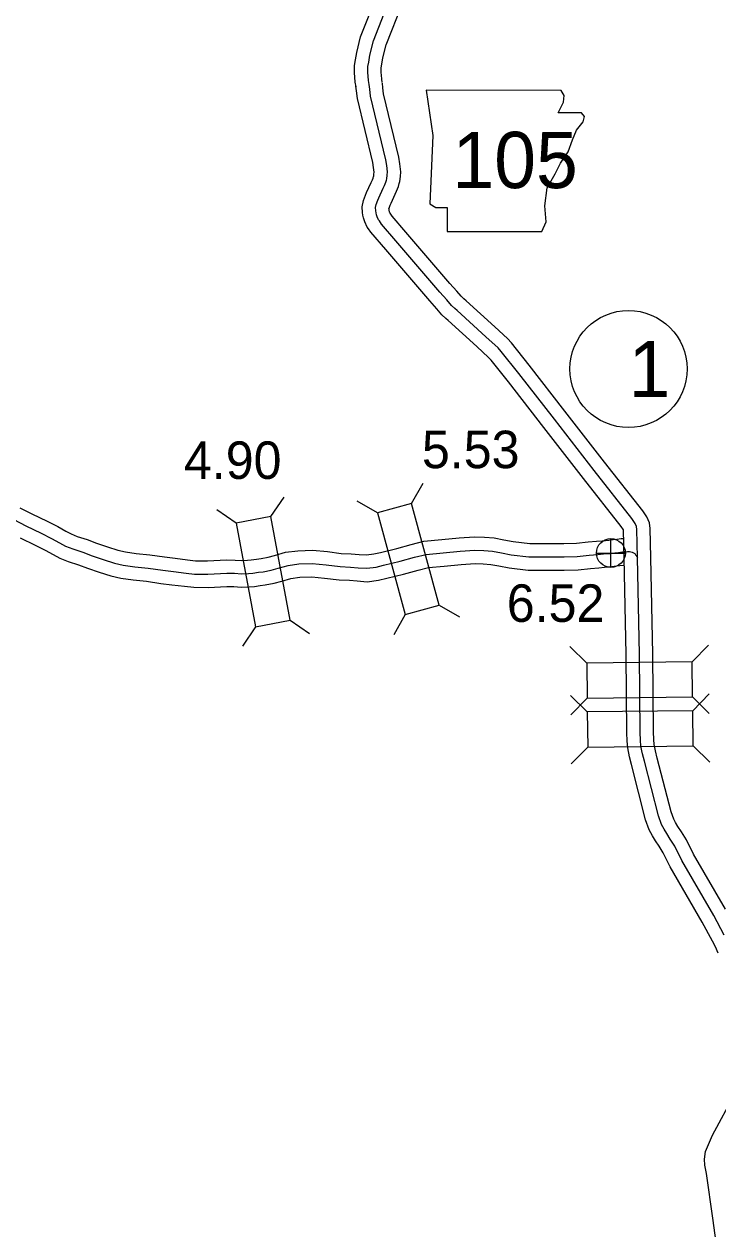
# Model space of a CAD drawing. Extents: x -83719 to 153526, y -11835 to 11446.
# Drawn here: x -1241.4 to -980.8, y 1177.4 to 1629.8 of the extents above; entities that cross this region are included whole.
import ezdxf

# ---------------------------------------------------------------- set-up
doc = ezdxf.new("R2010")
doc.units = 0
for name, color, linetype in [('Level 10', 7, 'Continuous'), ('Level 20', 7, 'Continuous'), ('Level 21', 7, 'Continuous'), ('Level 25', 7, 'Continuous'), ('Level 26', 7, 'Continuous'), ('Level 27', 7, 'Continuous'), ('Level 58', 7, 'Continuous'), ('Level 59', 7, 'Continuous')]:
    doc.layers.add(name, color=color, linetype=linetype)

msp = doc.modelspace()

# ---------------------------------------------------------------- linework, layer by layer
at = {"layer": 'Level 10'}
for points in [[(-1116.77, 1606.25), (-1117.06, 1608.04), (-1117.21, 1609.88), (-1117.28, 1611.47), (-1117.28, 1614.3), (-1116.91, 1616.36), (-1116.46, 1619.16), (-1115.03, 1625.01), (-1108.96, 1640.51)], [(-1106.9, 1607.86), (-1107.13, 1609.26), (-1107.23, 1610.49), (-1107.28, 1611.69), (-1107.28, 1613.41), (-1107.05, 1614.68), (-1106.65, 1617.18), (-1105.48, 1621.98), (-1099.37, 1637.57)], [(-980.72, 1280.86), (-981.8, 1283.34), (-982.87, 1285.37), (-986.74, 1292.62), (-998.81, 1313.33), (-1001.42, 1318.65), (-1002.94, 1321.06), (-1004.3, 1323.14), (-1005.42, 1324.93), (-1006.64, 1327.23), (-1007.99, 1331.03), (-1013.33, 1351.78), (-1014.03, 1354.7), (-1014.74, 1358.02), (-1014.87, 1360.69), (-1015.02, 1363.68), (-1015.35, 1393.01), (-1016.01, 1429.32), (-1016.28, 1439.71), (-1016.3, 1439.88), (-1017.15, 1441.11), (-1031.28, 1459.14), (-1046.18, 1478.34), (-1059.56, 1495.5), (-1066.02, 1503.63), (-1066.95, 1504.63), (-1071.35, 1508.71), (-1082.1, 1518.47), (-1082.99, 1519.27), (-1084.52, 1520.67), (-1086.44, 1522.92), (-1089.05, 1525.81), (-1105.61, 1545.15), (-1111.2, 1551.62), (-1112.05, 1552.96), (-1112.54, 1553.58), (-1113.51, 1555.55), (-1113.98, 1557.01), (-1114.16, 1558.08), (-1114.3, 1559.08), (-1114.45, 1561.17), (-1113.99, 1563.49), (-1113.21, 1565.54), (-1112.77, 1566.56), (-1111.12, 1570.32), (-1110.59, 1571.33), (-1110.33, 1571.95), (-1110.2, 1572.52), (-1110.13, 1572.73), (-1110.05, 1573.47), (-1110.01, 1574.18), (-1110.19, 1575.97), (-1110.5, 1577.8), (-1116.26, 1601.84), (-1116.61, 1604.74), (-1116.8, 1606.49)], [(-978, 1297.49), (-989.99, 1318.06), (-992.68, 1323.53), (-994.52, 1326.46), (-995.88, 1328.54), (-996.75, 1329.93), (-997.46, 1331.26), (-998.41, 1333.96), (-1003.62, 1354.19), (-1004.28, 1356.92), (-1004.79, 1359.31), (-1004.88, 1361.18), (-1005.02, 1363.99), (-1005.35, 1393.16), (-1006.01, 1429.55), (-1006.29, 1440.37), (-1006.51, 1442.45), (-1007.49, 1444.73), (-1009.09, 1447.04), (-1023.39, 1465.29), (-1038.28, 1484.48), (-1051.7, 1501.69), (-1058.43, 1510.15), (-1059.87, 1511.71), (-1064.59, 1516.08), (-1075.41, 1525.9), (-1076.27, 1526.68), (-1077.31, 1527.63), (-1078.92, 1529.52), (-1081.54, 1532.41), (-1098.03, 1551.67), (-1103.17, 1557.63), (-1103.88, 1558.74), (-1104.01, 1558.9), (-1104.21, 1559.31), (-1104.24, 1559.38), (-1104.28, 1559.64), (-1104.36, 1560.17), (-1104.38, 1560.54), (-1104.35, 1560.71), (-1103.93, 1561.81), (-1103.59, 1562.6), (-1102.11, 1565.97), (-1101.54, 1567.05), (-1100.78, 1568.85), (-1100.54, 1569.89), (-1100.29, 1570.68), (-1100.09, 1572.62), (-1099.97, 1574.37), (-1100.27, 1577.32), (-1100.7, 1579.81), (-1106.4, 1603.61), (-1106.67, 1605.9), (-1106.87, 1607.61)], [(-1243, 1448.17), (-1238.53, 1445.84), (-1232.79, 1443.14), (-1228.81, 1441.07), (-1225.74, 1439.41), (-1223.73, 1438.34), (-1221.45, 1437.42), (-1217.71, 1436.19), (-1214.2, 1434.84), (-1210.13, 1433.46), (-1206.19, 1432.21), (-1203.37, 1431.56), (-1199.28, 1431.01), (-1194.25, 1430.49), (-1188.69, 1429.68), (-1184.75, 1429.18), (-1180.03, 1428.6), (-1177.09, 1428.29), (-1172.52, 1428.21), (-1165.41, 1428.63), (-1162.15, 1428.54), (-1159.67, 1428.36), (-1157.52, 1428.43), (-1156.19, 1428.56), (-1154.14, 1428.92), (-1152.37, 1429.11), (-1149.82, 1429.59), (-1147.39, 1430.27), (-1143.31, 1431.44), (-1138.61, 1432.05), (-1133.07, 1432.22), (-1127.48, 1431.71), (-1122.29, 1431.05), (-1118.59, 1430.92), (-1115.56, 1430.66), (-1112.87, 1430.45), (-1110.13, 1430.81), (-1107.58, 1431.43), (-1101.45, 1432.92), (-1096, 1434.41), (-1091.25, 1435.59), (-1084.55, 1436.23), (-1078.07, 1436.82), (-1072.27, 1437.2), (-1068.46, 1437.12), (-1064.84, 1436.84), (-1061.21, 1436.14), (-1057.69, 1435.44), (-1051.5, 1434.74), (-1047.1, 1434.72), (-1043.55, 1434.78), (-1038.69, 1434.76), (-1034.02, 1434.91), (-1029.59, 1435.34), (-1026.4, 1435.6), (-1024.31, 1435.8), (-1021.79, 1436), (-1020.21, 1436.22), (-1018.82, 1436.38), (-1017.13, 1436.59), (-1016.3, 1436.63)], [(-1242.97, 1436.88), (-1237.23, 1434.17), (-1233.49, 1432.23), (-1230.46, 1430.59), (-1227.97, 1429.27), (-1224.89, 1428.02), (-1221.06, 1426.77), (-1217.61, 1425.44), (-1213.25, 1423.96), (-1208.83, 1422.55), (-1205.16, 1421.71), (-1200.46, 1421.08), (-1195.49, 1420.57), (-1190.04, 1419.77), (-1185.98, 1419.26), (-1181.17, 1418.67), (-1177.71, 1418.3), (-1172.3, 1418.21), (-1165.25, 1418.63), (-1162.65, 1418.55), (-1159.87, 1418.35), (-1156.89, 1418.44), (-1154.84, 1418.64), (-1152.72, 1419.02), (-1150.9, 1419.22), (-1147.54, 1419.84), (-1144.67, 1420.65), (-1141.28, 1421.62), (-1137.81, 1422.07), (-1133.38, 1422.21), (-1128.57, 1421.77), (-1123.09, 1421.07), (-1119.2, 1420.93), (-1116.37, 1420.69), (-1112.6, 1420.41), (-1108.3, 1420.97), (-1105.22, 1421.71), (-1098.95, 1423.24), (-1093.48, 1424.73), (-1089.55, 1425.71), (-1083.63, 1426.28), (-1077.29, 1426.85), (-1072.05, 1427.19), (-1068.95, 1427.12), (-1066.17, 1426.91), (-1063.13, 1426.32), (-1059.23, 1425.55), (-1052.09, 1424.74), (-1047.04, 1424.72), (-1043.48, 1424.78), (-1038.55, 1424.76), (-1033.38, 1424.92), (-1028.71, 1425.38), (-1025.52, 1425.63), (-1023.43, 1425.84), (-1020.7, 1426.06), (-1018.96, 1426.3), (-1017.63, 1426.45), (-1016.27, 1426.62), (-1016.04, 1426.63)], [(-980.78, 1166.77), (-982.7, 1181.36), (-985.13, 1198.23), (-985.76, 1201.37), (-985.85, 1203.52), (-985.48, 1206.46), (-982.88, 1212.59), (-974.53, 1228.11)]]:
    msp.add_lwpolyline(points, dxfattribs=at)
at = {"layer": 'Level 20'}
for p, q in [((-1095.96, 1449.77), (-1091.6, 1457.41)), ((-1148.77, 1444.84), (-1143.79, 1452.1)), ((-1108.7, 1446.28), (-1116.34, 1450.64)), ((-1161.74, 1442.42), (-1169, 1447.4)), ((-1085.52, 1411.57), (-1077.87, 1407.21)), ((-1098.25, 1408.09), (-1102.61, 1400.44)), ((-1154.48, 1403.49), (-1159.45, 1396.23)), ((-1141.5, 1405.91), (-1134.24, 1400.94)), ((-1030.12, 1389.86), (-1036.41, 1396.01)), ((-990.52, 1390.31), (-984.37, 1396.6)), ((-1029.91, 1371.51), (-1036.2, 1377.66)), ((-1029.97, 1376.66), (-1036.12, 1370.37)), ((-990.37, 1377.11), (-984.08, 1370.96)), ((-990.31, 1371.96), (-984.16, 1378.25)), ((-1029.76, 1358.31), (-1035.91, 1352.02)), ((-990.16, 1358.76), (-983.87, 1352.61))]:
    msp.add_line(p, q, dxfattribs=at)
for points in [[(-1108.7, 1446.28), (-1098.25, 1408.09), (-1085.52, 1411.57), (-1095.96, 1449.77)], [(-1141.5, 1405.91), (-1148.77, 1444.84), (-1161.74, 1442.42), (-1154.48, 1403.49)], [(-1029.97, 1376.66), (-990.37, 1377.11), (-990.52, 1390.31), (-1030.12, 1389.86)], [(-990.31, 1371.96), (-1029.91, 1371.51), (-1029.76, 1358.31), (-990.16, 1358.76)]]:
    msp.add_lwpolyline(points, close=True, dxfattribs=at)
at = {"layer": 'Level 21'}
msp.add_lwpolyline([(-1090.41, 1604.92), (-1087.88, 1588), (-1089, 1562.34), (-1086.75, 1560.93), (-1082.52, 1560.93), (-1082.52, 1551.91), (-1046.99, 1551.91), (-1045.3, 1555.58), (-1045.86, 1561.5), (-1045.02, 1568.27), (-1041.91, 1573.62), (-1039.94, 1577.57), (-1037.12, 1581.8), (-1035.43, 1586.31), (-1034.02, 1589.98), (-1031.48, 1593.08), (-1030.92, 1595.05), (-1032.05, 1596.46), (-1040.79, 1596.46), (-1038.81, 1600.41), (-1038.53, 1602.95), (-1039.7, 1604.9)], close=True, dxfattribs=at)
at = {"layer": 'Level 26'}
for p, q in [((-1021.03, 1425.77), (-1021.03, 1436.6)), ((-1026.45, 1431.18), (-1015.62, 1431.18))]:
    msp.add_line(p, q, dxfattribs=at)
msp.add_circle((-1021.03, 1431.18), 5.42, dxfattribs=at)
at = {"layer": 'Level 27'}
msp.add_circle((-1014.42, 1500.28), 22, dxfattribs=at)
at = {"layer": 'Level 59'}
for points in [[(-1111.83, 1607.05), (-1112.1, 1608.65), (-1112.22, 1610.18), (-1112.28, 1611.58), (-1112.28, 1613.85), (-1111.98, 1615.52), (-1111.56, 1618.17), (-1110.25, 1623.49), (-1104.16, 1639.04)], [(-978.45, 1287.71), (-982.37, 1295.05), (-994.4, 1315.7), (-997.05, 1321.09), (-998.73, 1323.76), (-1000.09, 1325.84), (-1001.09, 1327.43), (-1002.05, 1329.24), (-1003.2, 1332.49), (-1008.47, 1352.99), (-1009.15, 1355.81), (-1009.77, 1358.67), (-1009.87, 1360.94), (-1010.02, 1363.83), (-1010.35, 1393.09), (-1011.01, 1429.44), (-1011.29, 1440.04), (-1011.41, 1441.17), (-1011.89, 1442.3), (-1013.12, 1444.08), (-1027.33, 1462.22), (-1042.23, 1481.41), (-1055.63, 1498.59), (-1062.23, 1506.89), (-1063.41, 1508.17), (-1067.97, 1512.39), (-1078.75, 1522.18), (-1079.63, 1522.97), (-1080.92, 1524.15), (-1082.68, 1526.22), (-1085.29, 1529.11), (-1101.82, 1548.41), (-1107.18, 1554.62), (-1107.97, 1555.85), (-1108.27, 1556.24), (-1108.86, 1557.43), (-1109.11, 1558.19), (-1109.22, 1558.86), (-1109.33, 1559.63), (-1109.42, 1560.86), (-1109.17, 1562.1), (-1108.57, 1563.67), (-1108.18, 1564.58), (-1106.61, 1568.15), (-1106.07, 1569.19), (-1105.56, 1570.4), (-1105.37, 1571.2), (-1105.21, 1571.71), (-1105.07, 1573.04), (-1104.99, 1574.28), (-1105.23, 1576.64), (-1105.6, 1578.8), (-1111.33, 1602.72), (-1111.64, 1605.32), (-1111.83, 1607.05)], [(-1245.34, 1443.75), (-1240.75, 1441.36), (-1235.01, 1438.65), (-1231.15, 1436.65), (-1228.1, 1435), (-1225.85, 1433.81), (-1223.17, 1432.72), (-1219.39, 1431.48), (-1215.91, 1430.14), (-1211.69, 1428.71), (-1207.51, 1427.38), (-1204.27, 1426.64), (-1199.87, 1426.04), (-1194.87, 1425.53), (-1189.37, 1424.72), (-1185.37, 1424.22), (-1180.6, 1423.64), (-1177.4, 1423.29), (-1172.41, 1423.21), (-1165.33, 1423.63), (-1162.4, 1423.55), (-1159.77, 1423.36), (-1157.21, 1423.44), (-1155.52, 1423.6), (-1153.43, 1423.97), (-1151.63, 1424.16), (-1148.68, 1424.72), (-1146.03, 1425.46), (-1142.29, 1426.53), (-1138.21, 1427.06), (-1133.22, 1427.21), (-1128.02, 1426.74), (-1122.69, 1426.06), (-1118.9, 1425.92), (-1115.96, 1425.67), (-1112.73, 1425.43), (-1109.21, 1425.89), (-1106.4, 1426.57), (-1100.2, 1428.08), (-1094.74, 1429.57), (-1090.4, 1430.65), (-1084.09, 1431.26), (-1077.68, 1431.83), (-1072.16, 1432.19), (-1068.7, 1432.12), (-1065.5, 1431.87), (-1062.17, 1431.23), (-1058.46, 1430.49), (-1051.8, 1429.74), (-1047.07, 1429.72), (-1043.51, 1429.78), (-1038.62, 1429.76), (-1033.7, 1429.92), (-1029.15, 1430.36), (-1025.96, 1430.61), (-1023.87, 1430.82), (-1021.25, 1431.03), (-1019.59, 1431.26), (-1018.23, 1431.41), (-1016.7, 1431.61), (-1015.6, 1431.66), (-1014.77, 1431.71), (-1014.07, 1431.72), (-1013.07, 1431.5), (-1012.53, 1431.24), (-1012.1, 1430.98), (-1011.76, 1430.52), (-1011.52, 1430.26), (-1011.01, 1429.44)]]:
    msp.add_lwpolyline(points, dxfattribs=at)

# ---------------------------------------------------------------- texts
at = {"layer": 'Level 21'}
msp.add_text('105', height=21.12, dxfattribs=at).set_placement((-1080.58, 1568.2))
at = {"layer": 'Level 25'}
msp.add_text('6.52', height=14.08, dxfattribs=at).set_placement((-1060.14, 1405.32))
at = {"layer": 'Level 27'}
msp.add_text('1', height=21.12, dxfattribs=at).set_placement((-1014.42, 1489.72))
at = {"layer": 'Level 58'}
for s, p in [('5.53', (-1092.01, 1463.03)), ('4.90', (-1181.4, 1459))]:
    msp.add_text(s, height=14.08, dxfattribs=at).set_placement(p)

doc.saveas('drawing.dxf')
